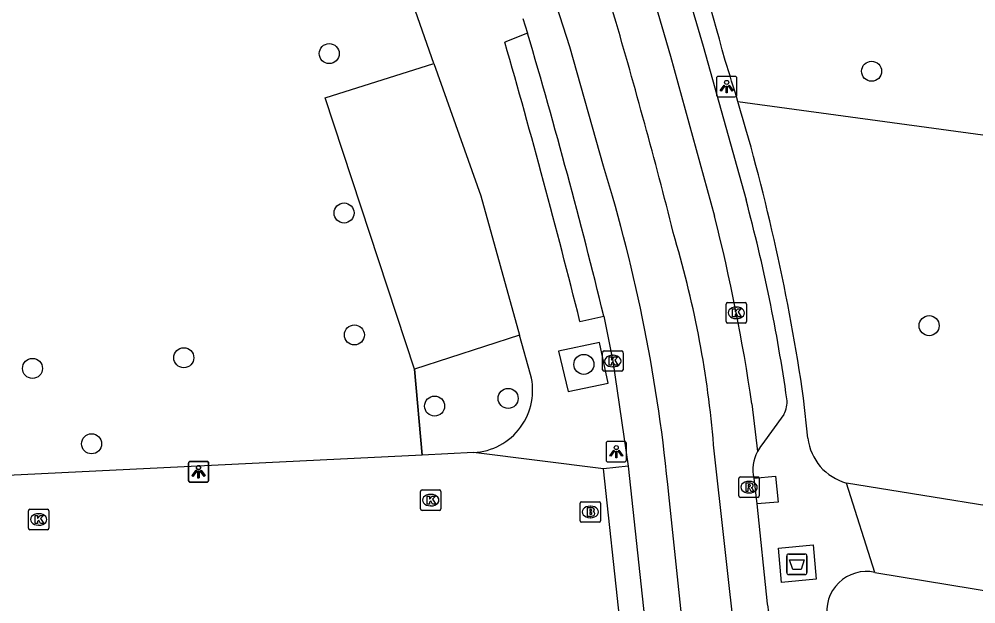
# Model space of a CAD drawing. Extents: x 161084 to 161928, y 385355 to 386522.
# Drawn here: x 161622.73 to 161669.44, y 385576.52 to 385605.07 of the extents above; entities that cross this region are included whole.
import ezdxf

# ---------------------------------------------------------------- set-up
doc = ezdxf.new("R2010")
doc.units = 0
for name, color, linetype in [('IMGEO_Afval_apart_plaats', 7, 'Continuous'), ('IMGEO_Boom', 7, 'Continuous'), ('IMGEO_Brandkraan', 7, 'Continuous'), ('IMGEO_Fietspad_gesloten', 7, 'Continuous'), ('IMGEO_Groenvoorziening', 7, 'Continuous'), ('IMGEO_Hek', 7, 'Continuous'), ('IMGEO_Kolk', 7, 'Continuous'), ('IMGEO_Lichtpunt', 7, 'Continuous'), ('IMGEO_Parkeervlak_open', 7, 'Continuous'), ('IMGEO_Rijbaan_lokaal_gesloten', 7, 'Continuous'), ('IMGEO_Rioolput', 7, 'Continuous'), ('IMGEO_Voetgangersgebied_open', 7, 'Continuous'), ('IMGEO_Voetpad_gesloten', 7, 'Continuous'), ('IMGEO_Voetpad_open', 7, 'Continuous')]:
    doc.layers.add(name, color=color, linetype=linetype)

msp = doc.modelspace()

# ---------------------------------------------------------------- linework, layer by layer
at = {"layer": 'IMGEO_Afval_apart_plaats'}
for p, q in [((161660.206, 385578.057), (161660.206, 385578.857)), ((161660.206, 385578.857), (161660.206, 385578.057)), ((161660.306, 385578.957), (161661.096, 385578.957)), ((161661.096, 385578.957), (161660.306, 385578.957)), ((161661.196, 385578.857), (161661.196, 385578.057)), ((161661.196, 385578.057), (161661.196, 385578.857)), ((161661.096, 385577.957), (161660.306, 385577.957)), ((161660.306, 385577.957), (161661.096, 385577.957))]:
    msp.add_line(p, q, dxfattribs=at)
msp.add_lwpolyline([(161660.349, 385578.671), (161661.053, 385578.671), (161660.904, 385578.201), (161660.498, 385578.201), (161660.349, 385578.671)], dxfattribs=at)
for centre, start, end in [((161660.306, 385578.857), 90, 180), ((161660.306, 385578.857), 90, 180), ((161661.096, 385578.857), 0, 90), ((161661.096, 385578.857), 360, 90), ((161660.306, 385578.057), 180, 270), ((161660.306, 385578.057), 180, 270), ((161661.096, 385578.057), 270, 0), ((161661.096, 385578.057), 270, 0)]:
    msp.add_arc(centre, 0.1, start, end, dxfattribs=at)
at = {"layer": 'IMGEO_Boom'}
for centre in [(161637.87, 385603.384), (161664.352, 385602.522), (161638.593, 385595.604), (161667.16, 385590.103), (161639.096, 385589.652), (161630.768, 385588.54), (161623.381, 385588.017), (161650.303, 385588.215), (161643.014, 385586.179), (161646.603, 385586.555), (161626.266, 385584.338)]:
    msp.add_circle(centre, 0.489, dxfattribs=at)
at = {"layer": 'IMGEO_Brandkraan'}
for p, q in [((161650.192, 385581.511), (161651.044, 385581.511)), ((161650.117, 385580.585), (161650.117, 385581.437)), ((161650.605, 385581.291), (161650.63, 385581.291)), ((161651.118, 385581.437), (161651.118, 385580.585)), ((161650.628, 385580.731), (161650.603, 385580.731)), ((161651.044, 385580.511), (161650.192, 385580.511))]:
    msp.add_line(p, q, dxfattribs=at)
for points in [[(161650.192, 385581.511), (161651.044, 385581.511)], [(161650.117, 385580.585), (161650.117, 385581.437)], [(161650.465, 385581.211), (161650.465, 385580.811), (161650.678, 385580.811)], [(161650.696, 385581.211), (161650.465, 385581.211)], [(161650.644, 385581.13), (161650.59, 385581.13), (161650.59, 385581.054)], [(161650.59, 385581.054), (161650.643, 385581.054)], [(161651.118, 385581.437), (161651.118, 385580.585)], [(161650.652, 385580.978), (161650.59, 385580.978), (161650.59, 385580.897)], [(161650.59, 385580.897), (161650.652, 385580.897)], [(161651.044, 385580.511), (161650.192, 385580.511)]]:
    msp.add_lwpolyline(points, dxfattribs=at)
for centre, radius, start, end in [((161650.194, 385581.435), 0.0765, 91.552, 178.448), ((161650.194, 385581.435), 0.0765, 91.552, 178.448), ((161651.042, 385581.435), 0.0765, 1.552, 88.448), ((161651.042, 385581.435), 0.0765, 1.552, 88.448), ((161650.645, 385581.092), 0.0379, 267.8285, 90.9355), ((161650.7, 385581.066), 0.145, 59.4692, 91.5367), ((161650.725, 385581.113), 0.0922, 285.5137, 58.1501), ((161650.73, 385580.921), 0.105, 301.3115, 78.989), ((161650.194, 385580.587), 0.0765, 181.552, 268.448), ((161650.194, 385580.587), 0.0765, 181.552, 268.448), ((161650.653, 385580.937), 0.0404, 269.8759, 90.5077), ((161650.684, 385581.062), 0.251, 268.6676, 293.5347), ((161651.042, 385580.587), 0.0765, 271.552, 358.448), ((161651.042, 385580.587), 0.0765, 271.552, 358.448)]:
    msp.add_arc(centre, radius, start, end, dxfattribs=at)
for centre, major_axis, ratio, start_param, end_param in [((161650.604, 385581.011), (-0.387, 0.002), 0.722429, 4.712389, 7.853982), ((161650.629, 385581.011), (-0.39, 0.002), 0.717154, 1.570796, 4.712389)]:
    msp.add_ellipse(centre, major_axis=major_axis, ratio=ratio, start_param=start_param, end_param=end_param, dxfattribs=at)
at = {"layer": 'IMGEO_Fietspad_gesloten'}
for points in [[(161647.863, 385624.482), (161648.509, 385622.597), (161650.566, 385616.464), (161651.921, 385612.101), (161652.719, 385609.466), (161654.529, 385603.265), (161656.686, 385595.453)], [(161647.324, 385605.092), (161647.552, 385604.381)], [(161651.275, 385590.566), (161651.716, 385588.376), (161652.458, 385583.239)], [(161658.508, 385586.286), (161658.778, 385583.959)], [(161652.458, 385583.239), (161653.258, 385575.848)], [(161658.603, 385582.654), (161658.749, 385581.403)], [(161658.749, 385581.403), (161659.259, 385576.524)]]:
    msp.add_lwpolyline(points, dxfattribs=at)
for centre, radius, start, end in [((161364.549, 385520.705), 295.114, 13.69326, 16.47138), ((161566.983, 385572.859), 92.505, 8.34571, 14.1371), ((161660.477, 385583.067), 1.919, 152.2993, 192.4251), ((161661.284, 385576.673), 2.03, 184.215, 218.5533)]:
    msp.add_arc(centre, radius, start, end, dxfattribs=at)
at = {"layer": 'IMGEO_Groenvoorziening'}
for points in [[(161657.824, 385601.039), (161677.325, 385598.393)], [(161642.41, 385583.785), (161642.035, 385587.982)]]:
    msp.add_lwpolyline(points, dxfattribs=at)
at = {"layer": 'IMGEO_Hek'}
msp.add_lwpolyline([(161642.035, 385587.982), (161642.41, 385583.785)], dxfattribs=at)
at = {"layer": 'IMGEO_Kolk'}
for p, q in [((161657.244, 385590.304), (161657.244, 385591.156)), ((161657.319, 385591.23), (161658.171, 385591.23)), ((161657.732, 385591.01), (161657.757, 385591.01)), ((161658.245, 385591.156), (161658.245, 385590.304)), ((161657.755, 385590.45), (161657.73, 385590.45)), ((161658.171, 385590.23), (161657.319, 385590.23)), ((161651.215, 385587.95), (161651.215, 385588.802)), ((161651.29, 385588.876), (161652.142, 385588.876)), ((161651.703, 385588.656), (161651.728, 385588.656)), ((161652.216, 385588.802), (161652.216, 385587.95)), ((161651.726, 385588.096), (161651.701, 385588.096)), ((161652.142, 385587.876), (161651.29, 385587.876)), ((161642.324, 385581.161), (161642.324, 385582.013)), ((161642.399, 385582.087), (161643.251, 385582.087)), ((161643.325, 385582.013), (161643.325, 385581.161)), ((161642.812, 385581.867), (161642.837, 385581.867)), ((161623.183, 385580.217), (161623.183, 385581.069)), ((161623.258, 385581.143), (161624.11, 385581.143)), ((161624.184, 385581.069), (161624.184, 385580.217)), ((161643.251, 385581.087), (161642.399, 385581.087)), ((161642.835, 385581.307), (161642.81, 385581.307)), ((161623.671, 385580.923), (161623.696, 385580.923)), ((161624.11, 385580.143), (161623.258, 385580.143)), ((161623.694, 385580.363), (161623.669, 385580.363))]:
    msp.add_line(p, q, dxfattribs=at)
for points in [[(161657.244, 385590.304), (161657.244, 385591.156)], [(161657.319, 385591.23), (161658.171, 385591.23)], [(161657.565, 385590.93), (161657.688, 385590.93), (161657.688, 385590.779), (161657.818, 385590.93), (161657.982, 385590.93), (161657.836, 385590.779), (161657.989, 385590.53), (161657.837, 385590.53), (161657.752, 385590.694), (161657.688, 385590.627), (161657.688, 385590.53), (161657.565, 385590.53), (161657.565, 385590.93)], [(161658.245, 385591.156), (161658.245, 385590.304)], [(161658.171, 385590.23), (161657.319, 385590.23)], [(161651.215, 385587.95), (161651.215, 385588.802)], [(161651.29, 385588.876), (161652.142, 385588.876)], [(161651.536, 385588.576), (161651.659, 385588.576), (161651.659, 385588.425), (161651.789, 385588.576), (161651.953, 385588.576), (161651.807, 385588.425), (161651.96, 385588.176), (161651.808, 385588.176), (161651.723, 385588.34), (161651.659, 385588.273), (161651.659, 385588.176), (161651.536, 385588.176), (161651.536, 385588.576)], [(161652.216, 385588.802), (161652.216, 385587.95)], [(161652.142, 385587.876), (161651.29, 385587.876)], [(161642.324, 385581.161), (161642.324, 385582.013)], [(161642.399, 385582.087), (161643.251, 385582.087)], [(161643.325, 385582.013), (161643.325, 385581.161)], [(161642.645, 385581.787), (161642.768, 385581.787), (161642.768, 385581.636), (161642.898, 385581.787), (161643.062, 385581.787), (161642.916, 385581.636), (161643.069, 385581.387), (161642.917, 385581.387), (161642.832, 385581.551), (161642.768, 385581.484), (161642.768, 385581.387), (161642.645, 385581.387), (161642.645, 385581.787)], [(161623.183, 385580.217), (161623.183, 385581.069)], [(161623.258, 385581.143), (161624.11, 385581.143)], [(161624.184, 385581.069), (161624.184, 385580.217)], [(161643.251, 385581.087), (161642.399, 385581.087)], [(161623.504, 385580.843), (161623.627, 385580.843), (161623.627, 385580.692), (161623.757, 385580.843), (161623.921, 385580.843), (161623.775, 385580.692), (161623.928, 385580.443), (161623.776, 385580.443), (161623.691, 385580.607), (161623.627, 385580.54), (161623.627, 385580.443), (161623.504, 385580.443), (161623.504, 385580.843)], [(161624.11, 385580.143), (161623.258, 385580.143)]]:
    msp.add_lwpolyline(points, dxfattribs=at)
for centre, start, end in [((161657.321, 385591.154), 91.552, 178.448), ((161657.321, 385591.154), 91.552, 178.448), ((161658.169, 385591.154), 1.552, 88.448), ((161658.169, 385591.154), 1.552, 88.448), ((161657.321, 385590.306), 181.552, 268.448), ((161657.321, 385590.306), 181.552, 268.448), ((161658.169, 385590.306), 271.552, 358.448), ((161658.169, 385590.306), 271.552, 358.448), ((161651.292, 385588.8), 91.552, 178.448), ((161651.292, 385588.8), 91.552, 178.448), ((161652.14, 385588.8), 1.552, 88.448), ((161652.14, 385588.8), 1.552, 88.448), ((161651.292, 385587.952), 181.552, 268.448), ((161651.292, 385587.952), 181.552, 268.448), ((161652.14, 385587.952), 271.552, 358.448), ((161652.14, 385587.952), 271.552, 358.448), ((161642.401, 385582.011), 91.552, 178.448), ((161642.401, 385582.011), 91.552, 178.448), ((161643.249, 385582.011), 1.552, 88.448), ((161643.249, 385582.011), 1.552, 88.448), ((161623.26, 385581.067), 91.552, 178.448), ((161623.26, 385581.067), 91.552, 178.448), ((161624.108, 385581.067), 1.552, 88.448), ((161624.108, 385581.067), 1.552, 88.448), ((161642.401, 385581.163), 181.552, 268.448), ((161642.401, 385581.163), 181.552, 268.448), ((161643.249, 385581.163), 271.552, 358.448), ((161643.249, 385581.163), 271.552, 358.448), ((161623.26, 385580.219), 181.552, 268.448), ((161623.26, 385580.219), 181.552, 268.448), ((161624.108, 385580.219), 271.552, 358.448), ((161624.108, 385580.219), 271.552, 358.448)]:
    msp.add_arc(centre, 0.0765, start, end, dxfattribs=at)
for centre, major_axis, ratio, start_param, end_param in [((161657.731, 385590.73), (-0.387, 0.002), 0.722429, 4.712389, 7.853982), ((161657.756, 385590.73), (-0.39, 0.002), 0.717154, 1.570796, 4.712389), ((161651.702, 385588.376), (-0.387, 0.002), 0.722429, 4.712389, 7.853982), ((161651.727, 385588.376), (-0.39, 0.002), 0.717154, 1.570796, 4.712389), ((161642.811, 385581.587), (-0.387, 0.002), 0.722429, 4.712389, 7.853982), ((161642.836, 385581.587), (-0.39, 0.002), 0.717154, 1.570796, 4.712389), ((161623.67, 385580.643), (-0.387, 0.002), 0.722429, 4.712389, 7.853982), ((161623.695, 385580.643), (-0.39, 0.002), 0.717154, 1.570796, 4.712389)]:
    msp.add_ellipse(centre, major_axis=major_axis, ratio=ratio, start_param=start_param, end_param=end_param, dxfattribs=at)
at = {"layer": 'IMGEO_Lichtpunt'}
for p, q in [((161656.776, 385602.179), (161656.776, 385601.372)), ((161656.776, 385602.179), (161656.776, 385601.372)), ((161657.678, 385602.274), (161656.87, 385602.274)), ((161657.678, 385602.274), (161656.87, 385602.274)), ((161657.772, 385601.372), (161657.772, 385602.179)), ((161657.772, 385601.372), (161657.772, 385602.179)), ((161656.87, 385601.278), (161657.678, 385601.278)), ((161656.87, 385601.278), (161657.678, 385601.278)), ((161651.386, 385584.356), (161651.386, 385583.549)), ((161651.386, 385584.356), (161651.386, 385583.549)), ((161652.288, 385584.451), (161651.48, 385584.451)), ((161652.288, 385584.451), (161651.48, 385584.451)), ((161652.382, 385583.549), (161652.382, 385584.356)), ((161652.382, 385583.549), (161652.382, 385584.356)), ((161630.984, 385583.365), (161630.984, 385582.558)), ((161630.984, 385583.365), (161630.984, 385582.558)), ((161630.996, 385583.383), (161630.996, 385582.576)), ((161630.996, 385583.383), (161630.996, 385582.576)), ((161631.886, 385583.46), (161631.078, 385583.46)), ((161631.886, 385583.46), (161631.078, 385583.46)), ((161631.898, 385583.478), (161631.09, 385583.478)), ((161631.898, 385583.478), (161631.09, 385583.478)), ((161631.98, 385582.558), (161631.98, 385583.365)), ((161631.98, 385582.558), (161631.98, 385583.365)), ((161631.992, 385582.576), (161631.992, 385583.383)), ((161631.992, 385582.576), (161631.992, 385583.383)), ((161651.48, 385583.455), (161652.288, 385583.455)), ((161651.48, 385583.455), (161652.288, 385583.455)), ((161631.078, 385582.464), (161631.886, 385582.464)), ((161631.078, 385582.464), (161631.886, 385582.464)), ((161631.09, 385582.482), (161631.898, 385582.482)), ((161631.09, 385582.482), (161631.898, 385582.482))]:
    msp.add_line(p, q, dxfattribs=at)
for points in [[(161657.15, 385601.843), (161657.189, 385601.815), (161657.001, 385601.553), (161656.963, 385601.58), (161657.15, 385601.843)], [(161657.252, 385601.795), (161657.299, 385601.795), (161657.299, 385601.473), (161657.252, 385601.473), (161657.252, 385601.795)], [(161657.362, 385601.815), (161657.4, 385601.842), (161657.587, 385601.58), (161657.548, 385601.552), (161657.362, 385601.815)], [(161651.76, 385584.02), (161651.799, 385583.992), (161651.611, 385583.73), (161651.573, 385583.757), (161651.76, 385584.02)], [(161651.862, 385583.972), (161651.909, 385583.972), (161651.909, 385583.65), (161651.862, 385583.65), (161651.862, 385583.972)], [(161651.972, 385583.992), (161652.01, 385584.019), (161652.197, 385583.757), (161652.158, 385583.729), (161651.972, 385583.992)], [(161631.358, 385583.029), (161631.397, 385583.001), (161631.209, 385582.739), (161631.171, 385582.766), (161631.358, 385583.029)], [(161631.37, 385583.047), (161631.409, 385583.019), (161631.221, 385582.757), (161631.183, 385582.784), (161631.37, 385583.047)], [(161631.46, 385582.981), (161631.507, 385582.981), (161631.507, 385582.659), (161631.46, 385582.659), (161631.46, 385582.981)], [(161631.472, 385582.999), (161631.519, 385582.999), (161631.519, 385582.677), (161631.472, 385582.677), (161631.472, 385582.999)], [(161631.57, 385583.001), (161631.608, 385583.028), (161631.795, 385582.766), (161631.756, 385582.738), (161631.57, 385583.001)], [(161631.582, 385583.019), (161631.62, 385583.046), (161631.807, 385582.784), (161631.768, 385582.756), (161631.582, 385583.019)]]:
    msp.add_lwpolyline(points, dxfattribs=at)
for centre in [(161657.275, 385601.977), (161651.885, 385584.154), (161631.483, 385583.163), (161631.495, 385583.181)]:
    msp.add_circle(centre, 0.0994, dxfattribs=at)
for centre, start, end in [((161656.87, 385602.179), 90, 180), ((161656.87, 385602.179), 90, 180), ((161657.678, 385602.179), 0, 90), ((161657.678, 385602.179), 0, 90), ((161656.87, 385601.372), 180, 270), ((161656.87, 385601.372), 180, 270), ((161657.678, 385601.372), 270, 0), ((161657.678, 385601.372), 270, 360), ((161651.48, 385584.356), 90, 180), ((161651.48, 385584.356), 90, 180), ((161652.288, 385584.356), 0, 90), ((161652.288, 385584.356), 0, 90), ((161631.078, 385583.365), 90, 180), ((161631.078, 385583.365), 90, 180), ((161631.09, 385583.383), 90, 180), ((161631.09, 385583.383), 90, 180), ((161631.886, 385583.365), 0, 90), ((161631.886, 385583.365), 0, 90), ((161631.898, 385583.383), 0, 90), ((161631.898, 385583.383), 0, 90), ((161651.48, 385583.549), 180, 270), ((161651.48, 385583.549), 180, 270), ((161652.288, 385583.549), 270, 0), ((161652.288, 385583.549), 270, 360), ((161631.078, 385582.558), 180, 270), ((161631.078, 385582.558), 180, 270), ((161631.09, 385582.576), 180, 270), ((161631.09, 385582.576), 180, 270), ((161631.886, 385582.558), 270, 0), ((161631.886, 385582.558), 270, 360), ((161631.898, 385582.576), 270, 0), ((161631.898, 385582.576), 270, 360)]:
    msp.add_arc(centre, 0.0946, start, end, dxfattribs=at)
at = {"layer": 'IMGEO_Parkeervlak_open'}
for points in [[(161642.035, 385587.982), (161637.671, 385601.222), (161642.97, 385602.896)], [(161647.167, 385589.635), (161642.035, 385587.982)]]:
    msp.add_lwpolyline(points, dxfattribs=at)
at = {"layer": 'IMGEO_Rijbaan_lokaal_gesloten'}
for points in [[(161651.26, 385597.89), (161649.609, 385603.717), (161648.97, 385605.729), (161646.619, 385613.472), (161642.91, 385625.392)], [(161657.985, 385571.407), (161657.731, 385574.356), (161656.638, 385584.291)], [(161655.659, 385567.557), (161655.291, 385573.822), (161654.445, 385581.86)]]:
    msp.add_lwpolyline(points, dxfattribs=at)
for centre, radius, start, end in [((161362.808, 385523.077), 300.427, 15.80533, 18.4876), ((161361.205, 385520.16), 302.773, 14.17941, 16.2538), ((161575.939, 385574.593), 78.841, 5.28851, 17.18697), ((161606.456, 385580.065), 50.36, 4.8132, 16.4509)]:
    msp.add_arc(centre, radius, start, end, dxfattribs=at)
at = {"layer": 'IMGEO_Rioolput'}
for p, q in [((161657.867, 385581.794), (161657.867, 385582.646)), ((161657.942, 385582.72), (161658.794, 385582.72)), ((161658.355, 385582.5), (161658.38, 385582.5)), ((161658.868, 385582.646), (161658.868, 385581.794)), ((161658.794, 385581.72), (161657.942, 385581.72)), ((161658.378, 385581.94), (161658.353, 385581.94))]:
    msp.add_line(p, q, dxfattribs=at)
for points in [[(161657.867, 385581.794), (161657.867, 385582.646)], [(161657.942, 385582.72), (161658.794, 385582.72)], [(161658.456, 385582.418), (161658.204, 385582.42), (161658.204, 385582.02)], [(161658.868, 385582.646), (161658.868, 385581.794)], [(161658.204, 385582.02), (161658.328, 385582.02), (161658.328, 385582.182), (161658.339, 385582.182)], [(161658.382, 385582.339), (161658.328, 385582.339), (161658.328, 385582.258)], [(161658.328, 385582.258), (161658.38, 385582.258)], [(161658.386, 385582.153), (161658.457, 385582.02), (161658.597, 385582.02), (161658.532, 385582.146)], [(161658.794, 385581.72), (161657.942, 385581.72)]]:
    msp.add_lwpolyline(points, dxfattribs=at)
for centre, radius, start, end in [((161657.944, 385582.644), 0.0765, 91.552, 178.448), ((161657.944, 385582.644), 0.0765, 91.552, 178.448), ((161658.455, 385582.308), 0.109, 350.3612, 89.416), ((161658.792, 385582.644), 0.0765, 1.552, 88.448), ((161658.792, 385582.644), 0.0765, 1.552, 88.448), ((161658.338, 385582.129), 0.0533, 26.0293, 88.6989), ((161658.364, 385582.447), 0.19, 274.7715, 282.9687), ((161658.388, 385582.243), 0.0964, 77.0061, 93.1865), ((161658.402, 385582.3), 0.0378, 276.6634, 79.6772), ((161658.453, 385582.308), 0.112, 277.5842, 350.9817), ((161658.437, 385582.093), 0.108, 29.5134, 73.7905), ((161657.944, 385581.796), 0.0765, 181.552, 268.448), ((161657.944, 385581.796), 0.0765, 181.552, 268.448), ((161658.792, 385581.796), 0.0765, 271.552, 358.448), ((161658.792, 385581.796), 0.0765, 271.552, 358.448)]:
    msp.add_arc(centre, radius, start, end, dxfattribs=at)
for centre, major_axis, ratio, start_param, end_param in [((161658.354, 385582.22), (-0.387, 0.002), 0.722429, 4.712389, 7.853982), ((161658.379, 385582.22), (-0.39, 0.002), 0.717154, 1.570796, 4.712389)]:
    msp.add_ellipse(centre, major_axis=major_axis, ratio=ratio, start_param=start_param, end_param=end_param, dxfattribs=at)
at = {"layer": 'IMGEO_Voetgangersgebied_open'}
for points in [[(161644.914, 385583.909), (161642.41, 385583.785)], [(161642.41, 385583.785), (161618.829, 385582.621), (161600.043, 385581.693), (161597.076, 385581.547), (161562.956, 385579.862)]]:
    msp.add_lwpolyline(points, dxfattribs=at)
at = {"layer": 'IMGEO_Voetpad_gesloten'}
msp.add_lwpolyline([(161659.804, 385579.246), (161661.501, 385579.4), (161661.642, 385577.727), (161659.958, 385577.573), (161659.804, 385579.246)], dxfattribs=at)
at = {"layer": 'IMGEO_Voetpad_open'}
for points in [[(161650.211, 385622.853), (161651.529, 385619.082), (161652.488, 385615.963), (161653.87, 385611.444), (161656.132, 385603.74), (161658.22, 385596.24)], [(161642.97, 385602.896), (161640.268, 385610.631)], [(161647.552, 385604.381), (161646.442, 385603.949)], [(161642.97, 385602.896), (161645.265, 385596.441), (161647.167, 385589.635)], [(161650.107, 385590.311), (161651.275, 385590.566)], [(161647.703, 385587.716), (161647.167, 385589.635)], [(161649.066, 385588.856), (161649.531, 385586.895), (161651.487, 385587.302), (161651.067, 385589.279), (161649.066, 385588.856)], [(161661.235, 385584.606), (161661.029, 385586.567)], [(161660.058, 385585.771), (161658.992, 385584.284)], [(161651.268, 385583.111), (161644.914, 385583.909)], [(161652.458, 385583.239), (161651.268, 385583.111)], [(161652.054, 385575.734), (161651.268, 385583.111)], [(161658.603, 385582.654), (161659.653, 385582.758), (161659.79, 385581.496), (161658.749, 385581.403)], [(161664.507, 385578.062), (161663.121, 385582.422)], [(161674.661, 385580.545), (161674.204, 385580.619), (161663.121, 385582.422)], [(161664.507, 385578.062), (161672.926, 385576.668), (161674.034, 385576.484)]]:
    msp.add_lwpolyline(points, dxfattribs=at)
for centre, radius, start, end in [((161335.279, 385515.012), 333.743, 15.29496, 18.23432), ((161248.713, 385489.754), 413.798, 14.06424, 16.0197), ((161569.099, 385574.64), 92.569, 16.56958, 17.87209), ((161560.326, 385571.856), 101.772, 8.31115, 16.66345), ((161578.429, 385574.809), 82.619, 8.1523, 15.03408), ((161644.761, 385586.946), 3.041, 272.8894, 14.6578), ((161659.129, 385586.355), 1.097, 327.8491, 8.918), ((161660.51, 385583.052), 1.955, 140.9247, 152.3486), ((161663.815, 385584.928), 2.6, 187.1098, 254.5149), ((161664.101, 385576.165), 1.94, 77.9191, 190.803)]:
    msp.add_arc(centre, radius, start, end, dxfattribs=at)

doc.saveas('drawing.dxf')
